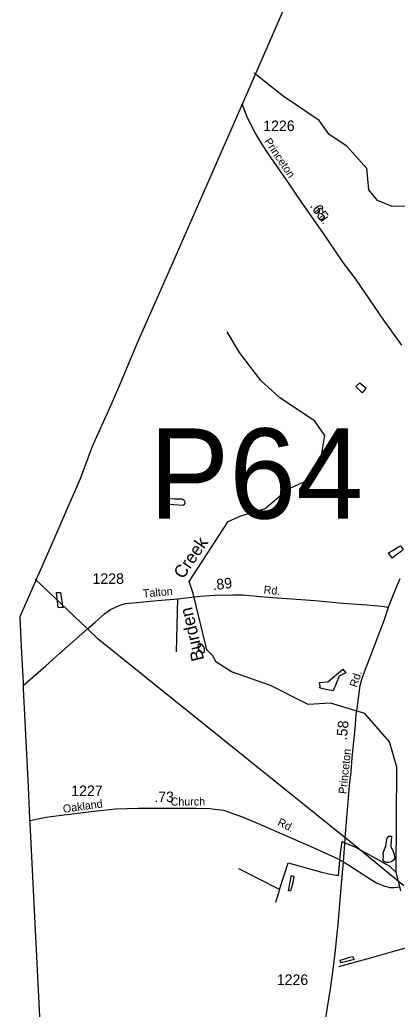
# Model space of a CAD drawing. Extents: x 2206922 to 2357709, y 510027 to 673830.
# Drawn here: x 2251777 to 2256247, y 603414 to 615129 of the extents above; entities that cross this region are included whole.
import ezdxf

# ---------------------------------------------------------------- set-up
doc = ezdxf.new("R2010")
doc.units = 0
for name, color, linetype in [('Exist Boundary Political CountyLine', 7, 'Continuous'), ('Exist Hydrographic Creek Single Shore', 7, 'Continuous'), ('Exist Hydrographic Creek Single Shore Label', 7, 'Continuous'), ('Exist Hydrographic Misc Water Feature', 7, 'Continuous'), ('Exist Road Non-System Type 51', 7, 'Continuous'), ('Exist Road Secondary Mileage Hundredths English Label', 7, 'Continuous'), ('Exist Road Secondary Structure Pipe Number Label', 7, 'Continuous'), ('Exist Road Secondary Type 51 Attributed', 7, 'Continuous'), ('Exist Road Secondary Type 51 Label', 7, 'Continuous'), ('Exist Road Secondary Type 51 Number Label', 7, 'Continuous'), ('Exist Utilities Electrical Transmission Line', 7, 'Continuous')]:
    doc.layers.add(name, color=color, linetype=linetype)

msp = doc.modelspace()

# ---------------------------------------------------------------- linework, layer by layer
at = {"layer": 'Exist Boundary Political CountyLine'}
msp.add_lwpolyline([(2255148, 615822), (2254417, 614147), (2254386, 614073), (2254233, 613723), (2253571, 612210), (2253512, 612079), (2253159, 611286), (2252992, 610885), (2252858, 610575), (2252635, 610076), (2252492, 609693), (2252330, 609322), (2252176, 608969), (2251777, 608061), (2251795, 607704), (2251812, 607353), (2251816, 607276), (2251819, 607206), (2251876, 606048), (2251894, 605674), (2251897, 605614), (2251932, 604905), (2252029, 602929)], dxfattribs=at)
at = {"layer": 'Exist Hydrographic Creek Single Shore'}
for points in [[(2260087, 610750), (2259636, 610929), (2259069, 611053), (2258828, 610998), (2258255, 610794), (2257872, 610759), (2257538, 610847), (2257454, 610921), (2257114, 611778), (2256823, 612672), (2256814, 612823), (2256704, 612963), (2256363, 612921), (2256188, 612918), (2256013, 612990), (2255912, 613117), (2255885, 613367), (2255650, 613631), (2255440, 613770), (2255322, 613936), (2254895, 614223), (2254554, 614495)], [(2256288, 604815), (2256236, 605039), (2256243, 606282), (2256157, 606579), (2255862, 606914), (2255458, 607037), (2255193, 607021), (2254747, 607248), (2254285, 607407), (2254100, 607529), (2254066, 607595), (2253991, 607669), (2253829, 608335), (2253784, 608477), (2254245, 609189), (2254394, 609255), (2254682, 609342), (2254951, 609573), (2255283, 609721), (2255348, 609948), (2255389, 610208), (2255271, 610375), (2254853, 610655), (2254630, 610858), (2254379, 611191), (2254233, 611433)]]:
    msp.add_lwpolyline(points, dxfattribs=at)
at = {"layer": 'Exist Hydrographic Misc Water Feature'}
for points in [[(2255804, 610831), (2255875, 610772), (2255870, 610760), (2255832, 610712), (2255761, 610782), (2255764, 610793), (2255804, 610831)], [(2253499, 609461), (2253494, 609455), (2253492, 609420), (2253492, 609413), (2253498, 609399), (2253512, 609393), (2253596, 609389), (2253714, 609382), (2253728, 609394), (2253732, 609402), (2253734, 609414), (2253730, 609428), (2253720, 609442), (2253709, 609450), (2253702, 609452), (2253687, 609454), (2253610, 609455), (2253522, 609461), (2253499, 609461)], [(2256187, 608754), (2256143, 608819), (2256194, 608845), (2256247, 608881), (2256287, 608899), (2256318, 608858), (2256300, 608840), (2256261, 608810), (2256232, 608790), (2256187, 608754)], [(2252286, 608167), (2252230, 608171), (2252211, 608347), (2252259, 608349), (2252286, 608167)], [(2253889, 607727), (2253885, 607714), (2253891, 607683), (2253910, 607653), (2253927, 607636), (2253939, 607633), (2253947, 607635), (2253954, 607639), (2253961, 607642), (2253964, 607650), (2253965, 607662), (2253965, 607682), (2253956, 607704), (2253942, 607724), (2253931, 607734), (2253925, 607735), (2253917, 607739), (2253909, 607741), (2253902, 607738), (2253897, 607735), (2253892, 607731), (2253889, 607727)], [(2255558, 607356), (2255489, 607183), (2255365, 607207), (2255331, 607221), (2255336, 607241), (2255328, 607283), (2255424, 607291), (2255604, 607441), (2255639, 607398), (2255558, 607356)], [(2254853, 604832), (2254954, 605146), (2255338, 605040), (2255438, 605019), (2255551, 604997), (2255575, 605260), (2255593, 605401), (2255611, 605392), (2255754, 605333), (2256067, 605158), (2256115, 605131), (2256152, 605112), (2256239, 605028)], [(2256178, 605464), (2256172, 605348), (2256176, 605327), (2256191, 605303), (2256208, 605261), (2256219, 605198), (2256204, 605181), (2256181, 605158), (2256144, 605153), (2256119, 605151), (2256097, 605160), (2256078, 605188), (2256084, 605218), (2256082, 605263), (2256099, 605323), (2256110, 605338), (2256116, 605381), (2256127, 605438), (2256148, 605464), (2256178, 605464)], [(2254853, 604832), (2254372, 605077)], [(2254982, 604816), (2254958, 604815), (2254979, 604918), (2254994, 604998), (2255022, 604986), (2255009, 604910), (2254982, 604816)], [(2254853, 604832), (2254806, 604677)], [(2255554, 603922), (2255929, 604024), (2256180, 604092), (2256481, 604177), (2256727, 604256), (2256773, 604282), (2256899, 604352)], [(2255735, 604003), (2255647, 603980), (2255581, 603962), (2255580, 603972), (2255573, 603996), (2255625, 604010), (2255683, 604029), (2255717, 604039), (2255735, 604003)]]:
    msp.add_lwpolyline(points, dxfattribs=at)
at = {"layer": 'Exist Road Non-System Type 51'}
msp.add_line((2253634, 607646), (2253648, 608272), dxfattribs=at)
at = {"layer": 'Exist Road Secondary Type 51 Attributed'}
for points in [[(2256303, 611277), (2256090, 611573), (2255755, 612056), (2255608, 612256), (2255517, 612389), (2255375, 612599), (2255119, 612964), (2254914, 613260), (2254726, 613533), (2254645, 613662), (2254562, 613798), (2254473, 613968), (2254412, 614135)], [(2256143, 608174), (2256195, 608306), (2256246, 608431), (2256280, 608514)], [(2251817, 607246), (2252085, 607478), (2252257, 607632), (2252277, 607650), (2252511, 607857), (2252578, 607917), (2252669, 607998), (2252779, 608096), (2252850, 608145), (2252909, 608174), (2252965, 608199), (2253029, 608218), (2253201, 608234), (2253409, 608254), (2253648, 608272), (2253913, 608306), (2254089, 608316), (2254301, 608321), (2254416, 608321), (2254714, 608294), (2255274, 608255), (2255603, 608223), (2255887, 608204), (2256065, 608187), (2256143, 608174)], [(2255609, 605159), (2255630, 605428), (2255632, 605442), (2255655, 605729), (2255682, 606065), (2255700, 606223), (2255715, 606389), (2255733, 606585), (2255748, 606733), (2255757, 606840), (2255761, 606902), (2255772, 606976), (2255808, 607248), (2255837, 607344), (2255931, 607593), (2256095, 608030), (2256143, 608174)], [(2251896, 605647), (2251991, 605670), (2252090, 605687), (2252209, 605704), (2252333, 605720), (2252621, 605757), (2252910, 605788), (2253180, 605796), (2253706, 605796), (2253866, 605796), (2254028, 605790), (2254188, 605770), (2254421, 605689), (2254600, 605612), (2255033, 605423), (2255223, 605340), (2255503, 605213), (2255609, 605159)], [(2255717, 599912), (2255708, 600069), (2255601, 600780), (2255521, 601335), (2255461, 601769), (2255391, 602203), (2255371, 602340), (2255364, 602382), (2255346, 602510), (2255340, 602619), (2255335, 602716), (2255335, 602882), (2255360, 603046), (2255406, 603336), (2255455, 603657), (2255490, 603885), (2255517, 604108), (2255534, 604312), (2255548, 604414), (2255563, 604606), (2255583, 604850), (2255609, 605159)], [(2255609, 605159), (2255661, 605129), (2255919, 604963), (2256003, 604911), (2256101, 604870), (2256159, 604854), (2256212, 604856), (2256282, 604865)]]:
    msp.add_lwpolyline(points, dxfattribs=at)
at = {"layer": 'Exist Utilities Electrical Transmission Line'}
msp.add_line((2252578, 607917), (2251959, 608507), dxfattribs=at)
for points in [[(2255632, 605442), (2252707, 607795), (2252578, 607917)], [(2256325, 604877), (2255643, 605434), (2255632, 605442)]]:
    msp.add_lwpolyline(points, dxfattribs=at)

# ---------------------------------------------------------------- texts
at = {"layer": 'Exist Hydrographic Creek Single Shore Label'}
for s, rotation, p in [('Creek', 55.5956, (2253711, 608499)), ('Burden', 103.1872, (2253962, 607555))]:
    msp.add_text(s, height=150, rotation=rotation, dxfattribs=at).set_placement(p)
at = {"layer": 'Exist Road Secondary Mileage Hundredths English Label'}
for s, rotation, p in [('.65', 304.9926, (2255207, 612925)), ('.89', 7.4052, (2254068, 608373)), ('.58', 84.355, (2255649, 606595))]:
    msp.add_text(s, height=125, rotation=rotation, dxfattribs=at).set_placement(p)
msp.add_text('.73', height=125, dxfattribs=at).set_placement((2253370, 605866))
at = {"layer": 'Exist Road Secondary Structure Pipe Number Label'}
msp.add_text('P64', height=1066.3, dxfattribs=at).set_placement((2253307, 609224))
at = {"layer": 'Exist Road Secondary Type 51 Label'}
for s, rotation, p in [('Princeton', 303.9868, (2254667, 613690)), ('Rd.', 305.535, (2255259, 612861)), ('Talton', 4.8504, (2253239, 608289)), ('Rd.', 354.8234, (2254662, 608336)), ('Rd.', 71.9297, (2255769, 607218)), ('Princeton', 84.0717, (2255645, 605959)), ('Oakland', 8.0424, (2252295, 605738)), ('Church', 0.3942, (2253563, 605825)), ('Rd.', 333.6503, (2254820, 605597))]:
    msp.add_text(s, height=95, rotation=rotation, dxfattribs=at).set_placement(p)
at = {"layer": 'Exist Road Secondary Type 51 Number Label'}
for s, p in [('1226', (2254660, 613811)), ('1228', (2252639, 608450)), ('1227', (2252387, 605938)), ('1226', (2254821, 603701))]:
    msp.add_text(s, height=125, dxfattribs=at).set_placement(p)

doc.saveas('drawing.dxf')
